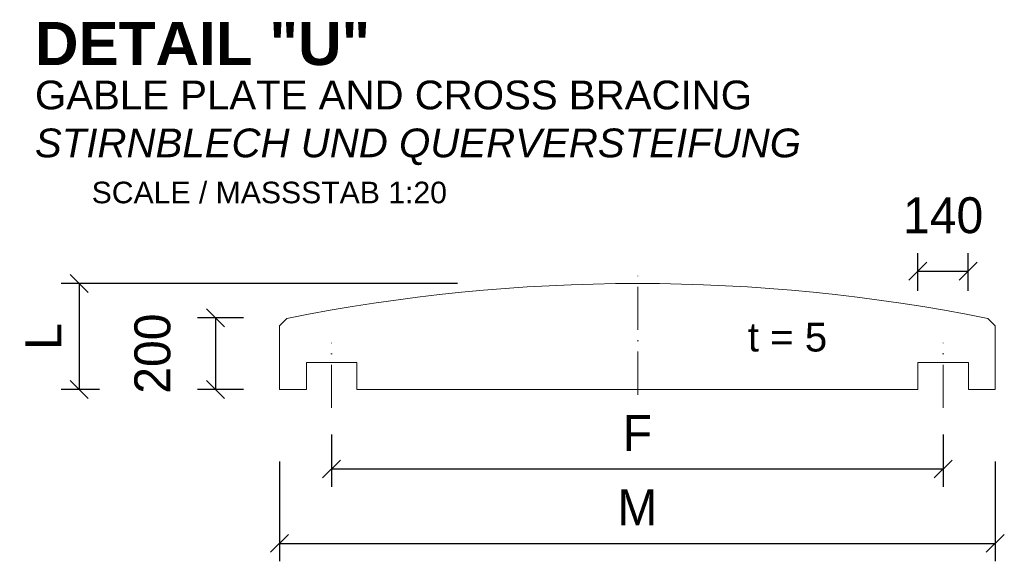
# Model space of a CAD drawing. Header units: millimetres. Extents: x -3395 to 5934498, y -177084 to 63013.
# Tile 571 of 652: x 139651 to 142388, y -43204 to -41697. Entities that reach past the tile are written whole.
import ezdxf

# ---------------------------------------------------------------- set-up
doc = ezdxf.new("R2010")
doc.units = ezdxf.units.MM
doc.linetypes.add('ACAD_ISO10W100', pattern=[18, 12, -3, 0, -3])
doc.layers.add('Bemaßung', color=7, linetype='Continuous', lineweight=9)
doc.layers.add('Beschriftung', color=7, linetype='Continuous', lineweight=9)
doc.styles.add('LBB3.5M1000', font='isocp.shx', dxfattribs={"height": 3.5})
doc.dimstyles.new('DIN', dxfattribs={"dimtxt": 2.5, "dimasz": 2.5, "dimexe": 1.25, "dimexo": 0.625, "dimtad": 1, "dimtih": 1, "dimdec": 4, "dimdsep": 46, "dimlunit": 6, "dimtxsty": 'Standard', "dimcen": 2.5, "dimadec": 0, "dimazin": 0, "dimtfac": 1, "dimtdec": 4, "dimtmove": 0, "dimatfit": 3, "dimfxl": 0, "dimtvp": 1, "dimtolj": 1, "dimtzin": 0, "dimarcsym": 0})

# ---------------------------------------------------------------- blocks, each defined once
blk = doc.blocks.new('_Oblique')
at = {"color": 0, "linetype": 'ByBlock', "lineweight": -2}
blk.add_line((-0.5, -0.5), (0.5, 0.5), dxfattribs=at)
blk = doc.blocks.new('*D647')
at = {"layer": 'Bemaßung', "color": 0, "lineweight": -2, "transparency": 16777216}
for p, q in [((140517.8, -42851.1), (140517.8, -42997)), ((142217.8, -42851.1), (142217.8, -42997)), ((140517.8, -42947), (142217.8, -42947))]:
    blk.add_line(p, q, dxfattribs=at)
at = {"layer": 'DEFPOINTS', "color": 0, "transparency": 16777216}
for p in [(140517.8, -42651.1), (142217.8, -42651.1), (142217.8, -42947)]:
    blk.add_point(p, dxfattribs=at)
at = {"layer": 'Bemaßung', "color": 0, "lineweight": -2, "transparency": 16777216, "xscale": 50, "yscale": 50, "zscale": 50, "rotation": 180}
blk.add_blockref('_Oblique', (140517.8, -42947), dxfattribs=at)
at = {"layer": 'Bemaßung', "color": 0, "lineweight": -2, "transparency": 16777216, "xscale": 50, "yscale": 50, "zscale": 50}
blk.add_blockref('_Oblique', (142217.8, -42947), dxfattribs=at)
at = {"layer": 'Bemaßung', "color": 0, "transparency": 16777216, "insert": (141367.8, -42847), "char_height": 100, "attachment_point": 5}
blk.add_mtext('\\A1;F', dxfattribs=at)
blk = doc.blocks.new('*D648')
at = {"layer": 'Bemaßung', "color": 0, "lineweight": -2, "transparency": 16777216}
for p, q in [((140372.832296, -42926.077757), (140372.832296, -43203.793622)), ((142362.832296, -42926.077757), (142362.832296, -43203.793622)), ((140372.832296, -43153.793622), (142362.832296, -43153.793622))]:
    blk.add_line(p, q, dxfattribs=at)
at = {"layer": 'DEFPOINTS', "color": 0, "transparency": 16777216}
for p in [(140372.832296, -42726.077757), (142362.832296, -42726.077757), (142362.832296, -43153.793622)]:
    blk.add_point(p, dxfattribs=at)
at = {"layer": 'Bemaßung', "color": 0, "lineweight": -2, "transparency": 16777216, "xscale": 50, "yscale": 50, "zscale": 50, "rotation": 180}
blk.add_blockref('_Oblique', (140372.832296, -43153.793622), dxfattribs=at)
at = {"layer": 'Bemaßung', "color": 0, "lineweight": -2, "transparency": 16777216, "xscale": 50, "yscale": 50, "zscale": 50}
blk.add_blockref('_Oblique', (142362.832296, -43153.793622), dxfattribs=at)
at = {"layer": 'Bemaßung', "color": 0, "transparency": 16777216, "insert": (141367.832296, -43053.793622), "char_height": 100, "attachment_point": 5}
blk.add_mtext('\\A1;M', dxfattribs=at)
blk = doc.blocks.new('*D649')
at = {"layer": 'Bemaßung', "color": 0, "lineweight": -2, "transparency": 16777216}
for p, q in [((142147.8, -42451.1), (142147.8, -42346.4)), ((142287.8, -42451.1), (142287.8, -42346.4)), ((142147.8, -42396.4), (142287.8, -42396.4))]:
    blk.add_line(p, q, dxfattribs=at)
at = {"layer": 'DEFPOINTS', "color": 0, "transparency": 16777216}
for p in [(142287.8, -42396.4), (142147.8, -42651.1), (142287.8, -42651.1)]:
    blk.add_point(p, dxfattribs=at)
at = {"layer": 'Bemaßung', "color": 0, "lineweight": -2, "transparency": 16777216, "xscale": 50, "yscale": 50, "zscale": 50, "rotation": 180}
blk.add_blockref('_Oblique', (142147.8, -42396.4), dxfattribs=at)
at = {"layer": 'Bemaßung', "color": 0, "lineweight": -2, "transparency": 16777216, "xscale": 50, "yscale": 50, "zscale": 50}
blk.add_blockref('_Oblique', (142287.8, -42396.4), dxfattribs=at)
at = {"layer": 'Bemaßung', "color": 0, "transparency": 16777216, "insert": (142217.8, -42241.8), "char_height": 100, "attachment_point": 5}
blk.add_mtext('\\A1;140', dxfattribs=at)
blk = doc.blocks.new('*D650')
at = {"layer": 'Bemaßung', "color": 0, "lineweight": -2, "transparency": 16777216}
for p, q in [((140272.8, -42526.1), (140145.3, -42526.1)), ((140195.3, -42526.1), (140195.3, -42726.1)), ((140272.8, -42726.1), (140145.3, -42726.1))]:
    blk.add_line(p, q, dxfattribs=at)
at = {"layer": 'DEFPOINTS', "color": 0, "transparency": 16777216}
for p in [(140372.8, -42526.1), (140195.3, -42726.1), (140372.8, -42726.1)]:
    blk.add_point(p, dxfattribs=at)
at = {"layer": 'Bemaßung', "color": 0, "lineweight": -2, "transparency": 16777216, "xscale": 50, "yscale": 50, "zscale": 50}
for p, rotation in [((140195.3, -42526.1), 90), ((140195.3, -42726.1), 270)]:
    blk.add_blockref('_Oblique', p, dxfattribs=dict(at, rotation=rotation))
at = {"layer": 'Bemaßung', "color": 0, "transparency": 16777216, "insert": (140020.3, -42626.1), "char_height": 100, "attachment_point": 5, "rotation": 90}
blk.add_mtext('\\A1;200', dxfattribs=at)
blk = doc.blocks.new('*D651')
at = {"layer": 'Bemaßung', "color": 0, "lineweight": -2, "transparency": 16777216}
for p, q in [((140867.8, -42431.1), (139766.4, -42431.1)), ((139816.4, -42431.1), (139816.4, -42726.1)), ((139872.8, -42726.1), (139766.4, -42726.1))]:
    blk.add_line(p, q, dxfattribs=at)
at = {"layer": 'DEFPOINTS', "color": 0, "transparency": 16777216}
for p in [(141367.8, -42431.1), (139816.4, -42726.1), (140372.8, -42726.1)]:
    blk.add_point(p, dxfattribs=at)
at = {"layer": 'Bemaßung', "color": 0, "lineweight": -2, "transparency": 16777216, "xscale": 50, "yscale": 50, "zscale": 50}
for p, rotation in [((139816.4, -42431.1), 90), ((139816.4, -42726.1), 270)]:
    blk.add_blockref('_Oblique', p, dxfattribs=dict(at, rotation=rotation))
at = {"layer": 'Bemaßung', "color": 0, "transparency": 16777216, "insert": (139716.4, -42578.6), "char_height": 100, "attachment_point": 5, "rotation": 90}
blk.add_mtext('\\A1;L', dxfattribs=at)

msp = doc.modelspace()

# ---------------------------------------------------------------- linework, layer by layer
at = {"linetype": 'ACAD_ISO10W100', "lineweight": 5, "ltscale": 10}
for p, q in [((141368.86325, -42740.27022), (141368.86325, -42408.80082)), ((140517.8323, -42777.11825), (140517.8323, -42596.04633)), ((142217.8323, -42777.11825), (142217.8323, -42596.04633))]:
    msp.add_line(p, q, dxfattribs=at)
at = {"lineweight": 9}
msp.add_lwpolyline([(140393.21097, -42528.32377), (140372.8323, -42548.70245), (140372.8323, -42726.07776), (140447.8323, -42726.07776), (140447.8323, -42651.07776), (140587.8323, -42651.07776), (140587.8323, -42726.07776), (142147.8323, -42726.07776), (142147.8323, -42651.07776), (142287.8323, -42651.07776), (142287.8323, -42726.07776), (142362.8323, -42726.07776), (142362.8323, -42548.70245), (142342.45362, -42528.32377, 0.0997526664)], format="xyb", close=True, dxfattribs=at)

# ---------------------------------------------------------------- texts
at = {"layer": 'Beschriftung', "style": 'LBB3.5M1000'}
for s, insert, char_height, width, attachment_point in [('{\\fArial|b1|i0|c0|p34;DETAIL "U"}', (139693.22565, -41703.42473), 120, 941.543488, 1), ('{\\fArial|b0|i0|c0|p34;GABLE PLATE AND CROSS BRACING\\P\\fArial|b0|i1|c0|p34;STIRNBLECH UND QUERVERSTEIFUNG}', (139693.22565, -41866.63151), 80, 2331.493808, 1), ('{\\fArial|b0|i0|c0|p34;SCALE / MASSSTAB 1:20}', (139850.96378, -42147.87061), 60, 1052.9707664, 1), ('{\\fArial|b0|i0|c0|p34;t = 5}', (141785.22083, -42580.77528), 80, 250.1883611, 5)]:
    msp.add_mtext(s, dxfattribs=dict(at, insert=insert, char_height=char_height, width=width, attachment_point=attachment_point))

# ---------------------------------------------------------------- dimensions: what is measured, and where the dimension line sits
at = {"layer": 'Bemaßung'}
dim = msp.add_linear_dim(base=(142287.8323, -42396.4335), p1=(142147.8323, -42651.07776), p2=(142287.8323, -42651.07776), dimstyle='DIN', override={"dimscale": 100, "dimtxt": 1, "dimasz": 0.5, "dimexe": 0.5, "dimexo": 2, "dimgap": 0.5, "dimtih": 0, "dimdec": 2, "dimblk1": 'Oblique', "dimblk2": 'Oblique', "dimsah": 1, "dimtmove": 2}, dxfattribs=at)
dim.commit()
dim.dimension.update_dxf_attribs({"geometry": '*D649', "text_midpoint": (142217.8323, -42241.79895), "dimtype": 160})
dim = msp.add_linear_dim(base=(139816.44417, -42726.07776), p1=(141367.8323, -42431.10269), p2=(140372.8323, -42726.07776), angle=90, text='L', dimstyle='DIN', override={"dimscale": 100, "dimtxt": 1, "dimasz": 0.5, "dimexe": 0.5, "dimexo": 5, "dimgap": 0.5, "dimtih": 0, "dimdec": 2, "dimblk1": 'Oblique', "dimblk2": 'Oblique', "dimsah": 1, "dimtmove": 2}, dxfattribs=at)
dim.commit()
dim.dimension.update_dxf_attribs({"geometry": '*D651', "text_midpoint": (139716.44417, -42578.59023)})
dim = msp.add_linear_dim(base=(140195.34589, -42726.07776), p1=(140372.8323, -42526.07776), p2=(140372.8323, -42726.07776), angle=90, dimstyle='DIN', override={"dimscale": 100, "dimtxt": 1, "dimasz": 0.5, "dimexe": 0.5, "dimexo": 1, "dimgap": 0.5, "dimtih": 0, "dimdec": 2, "dimblk1": 'Oblique', "dimblk2": 'Oblique', "dimsah": 1, "dimtmove": 2}, dxfattribs=at)
dim.commit()
dim.dimension.update_dxf_attribs({"geometry": '*D650', "text_midpoint": (140020.34589, -42626.07776)})
for base, p1, p2, text, picture, middle in [((142217.8323, -42946.95717), (140517.8323, -42651.07776), (142217.8323, -42651.07776), 'F', '*D647', (141367.8323, -42846.95717)), ((142362.8323, -43153.79362), (140372.8323, -42726.07776), (142362.8323, -42726.07776), 'M', '*D648', (141367.8323, -43053.79362))]:
    dim = msp.add_linear_dim(base=base, p1=p1, p2=p2, text=text, dimstyle='DIN', override={"dimscale": 100, "dimtxt": 1, "dimasz": 0.5, "dimexe": 0.5, "dimexo": 2, "dimgap": 0.5, "dimtih": 0, "dimdec": 2, "dimblk1": 'Oblique', "dimblk2": 'Oblique', "dimsah": 1, "dimtmove": 2}, dxfattribs=at)
    dim.commit()
    dim.dimension.update_dxf_attribs({"geometry": picture, "text_midpoint": middle})

doc.saveas('drawing.dxf')
